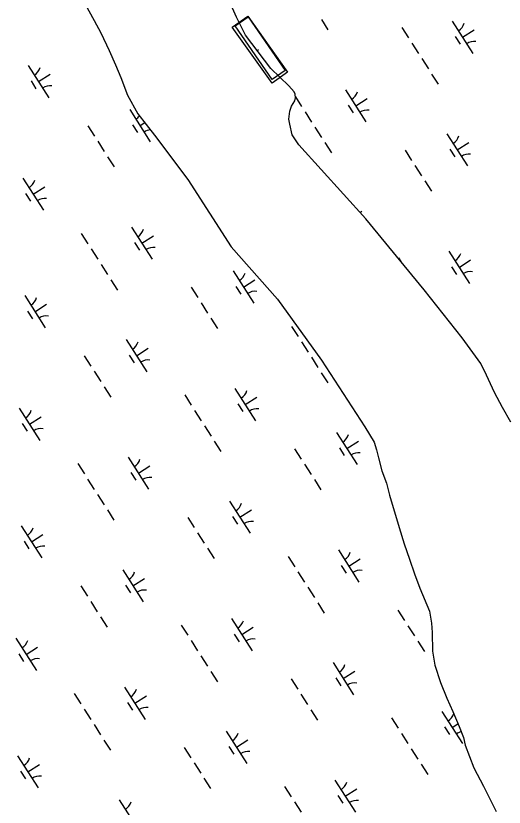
# Model space of a CAD drawing. Extents: x 3962991 to 3983549, y 181631 to 204078.
# Drawn here: x 3971714 to 3972353, y 192156 to 193192 of the extents above; entities that cross this region are included whole.
import ezdxf

# ---------------------------------------------------------------- set-up
doc = ezdxf.new("R2010")
doc.units = 0
for name, color, linetype in [('V-BLDG-OTLN', 7, 'Continuous'), ('V-CHAN-DOCK', 7, 'Continuous'), ('V-WETL-SWMP', 7, 'Continuous')]:
    doc.layers.add(name, color=color, linetype=linetype)

msp = doc.modelspace()

# ---------------------------------------------------------------- linework, layer by layer
at = {"layer": 'V-BLDG-OTLN'}
msp.add_lwpolyline([(3972018, 193190.1), (3972066.6, 193120.1), (3972049.7, 193108.4), (3972001.2, 193178.6)], close=True, dxfattribs=at)
at = {"layer": 'V-CHAN-DOCK'}
msp.add_lwpolyline([(3972017.4, 193191.3), (3972069.6, 193117.8), (3972049.5, 193103.4), (3971997.3, 193176.8), (3972017.4, 193191.3)], dxfattribs=at)
at = {"layer": 'V-WETL-SWMP'}
for p, q in [((3972114, 193186.9), (3972122.6, 193173.4)), ((3972285.4, 193184.6), (3972312.4, 193142.5)), ((3972219.5, 193176.2), (3972228.2, 193162.7)), ((3972298.9, 193163.6), (3972314.1, 193173.3)), ((3972289.2, 193164.5), (3972295.7, 193154.4)), ((3972029.8, 193146.3), (3972031.6, 193147.5)), ((3972232.5, 193155.9), (3972241.1, 193142.5)), ((3971729.9, 193126.6), (3971756.9, 193084.5)), ((3972245.4, 193135.7), (3972254.1, 193122.3)), ((3971733.6, 193106.4), (3971740.1, 193096.3)), ((3971743.4, 193105.5), (3971758.5, 193115.2)), ((3972258.4, 193115.5), (3972267, 193102.1)), ((3972080, 193085.7), (3972088.1, 193072.9)), ((3972145.4, 193094.9), (3972172.4, 193052.8)), ((3972149.1, 193074.7), (3972155.6, 193064.6)), ((3972158.9, 193073.8), (3972174, 193083.5)), ((3971862.9, 193069), (3971889.9, 193026.9)), ((3972092.5, 193066.2), (3972101.1, 193052.7)), ((3971808, 193047.7), (3971816.6, 193034.3)), ((3971866.7, 193048.9), (3971873.1, 193038.8)), ((3971876.4, 193048), (3971882.5, 193051.9)), ((3972105.4, 193046), (3972114, 193032.5)), ((3972278.4, 193037.3), (3972305.4, 192995.2)), ((3971821, 193027.5), (3971829.6, 193014.1)), ((3972118.4, 193025.8), (3972127, 193012.3)), ((3972291.9, 193016.3), (3972307.1, 193026)), ((3972223.5, 193016), (3972232.1, 193002.5)), ((3972282.2, 193017.2), (3972288.6, 193007.1)), ((3971833.9, 193007.3), (3971842.5, 192993.9)), ((3972236.5, 192995.8), (3972245.1, 192982.3)), ((3971722.9, 192979.3), (3971749.9, 192937.2)), ((3972249.4, 192975.6), (3972258, 192962.1)), ((3971736.4, 192958.2), (3971751.5, 192967.9)), ((3971726.6, 192959.1), (3971733.1, 192949)), ((3972164.3, 192934.5), (3972167, 192936.2)), ((3971865.3, 192915.3), (3971892.3, 192873.2)), ((3971799.4, 192906.8), (3971808.1, 192893.4)), ((3971878.8, 192894.3), (3971894, 192904)), ((3971869.1, 192895.1), (3971875.6, 192885)), ((3971812.4, 192886.6), (3971821, 192873.2)), ((3972280.8, 192883.6), (3972307.8, 192841.5)), ((3972214.9, 192875.1), (3972218.2, 192870)), ((3972294.3, 192862.5), (3972309.5, 192872.3)), ((3971825.3, 192866.4), (3971834, 192853)), ((3971998.3, 192857.8), (3972025.3, 192815.7)), ((3972284.6, 192863.4), (3972291.1, 192853.3)), ((3971838.3, 192846.2), (3971846.9, 192832.7)), ((3971943.4, 192836.5), (3971952.1, 192823)), ((3972002.1, 192837.6), (3972008.6, 192827.5)), ((3972011.8, 192836.7), (3972027, 192846.4)), ((3971725.3, 192825.5), (3971752.3, 192783.4)), ((3971956.4, 192816.3), (3971965, 192802.8)), ((3971729.1, 192805.4), (3971735.5, 192795.3)), ((3971738.8, 192804.5), (3971753.9, 192814.2)), ((3971969.3, 192796.1), (3971978, 192782.6)), ((3972074.9, 192785.3), (3972083.6, 192771.9)), ((3971858.3, 192768), (3971885.3, 192725.9)), ((3972087.9, 192765.1), (3972096.5, 192751.7)), ((3971871.8, 192746.9), (3971887, 192756.7)), ((3971803.4, 192746.7), (3971812, 192733.2)), ((3971862.1, 192747.8), (3971868.6, 192737.7)), ((3972100.8, 192744.9), (3972109.5, 192731.5)), ((3971816.4, 192726.5), (3971825, 192713)), ((3972113.8, 192724.7), (3972122.4, 192711.3)), ((3971829.3, 192706.3), (3971838, 192692.8)), ((3972000.8, 192704), (3972027.8, 192661.9)), ((3971934.9, 192695.6), (3971943.5, 192682.1)), ((3972014.3, 192683), (3972029.4, 192692.7)), ((3972004.5, 192683.9), (3972011, 192673.8)), ((3971718.3, 192678.2), (3971745.3, 192636.1)), ((3971947.8, 192675.4), (3971956.5, 192661.9)), ((3971731.8, 192657.2), (3971746.9, 192666.9)), ((3971722, 192658.1), (3971728.5, 192648)), ((3971960.8, 192655.2), (3971969.4, 192641.7)), ((3972133.8, 192646.5), (3972160.8, 192604.4)), ((3971973.7, 192635), (3971982.4, 192621.5)), ((3972147.3, 192625.5), (3972162.4, 192635.2)), ((3972078.9, 192625.2), (3972087.5, 192611.7)), ((3972137.5, 192626.3), (3972144, 192616.2)), ((3971860.7, 192614.3), (3971887.7, 192572.2)), ((3971794.9, 192605.8), (3971803.5, 192592.3)), ((3971874.2, 192593.2), (3971889.4, 192602.9)), ((3972091.8, 192605), (3972100.5, 192591.5)), ((3971864.5, 192594.1), (3971871, 192584)), ((3971807.8, 192585.6), (3971816.4, 192572.1)), ((3972104.8, 192584.8), (3972113.4, 192571.3)), ((3971820.8, 192565.4), (3971829.4, 192551.9)), ((3971993.8, 192556.7), (3972020.7, 192514.6)), ((3971833.7, 192545.2), (3971842.3, 192531.7)), ((3971997.5, 192536.6), (3972004, 192526.5)), ((3972007.3, 192535.7), (3972022.4, 192545.4)), ((3971938.9, 192535.4), (3971947.5, 192522)), ((3971720.7, 192524.5), (3971747.7, 192482.4)), ((3971951.8, 192515.2), (3971960.4, 192501.8)), ((3971734.2, 192503.4), (3971749.3, 192513.2)), ((3971724.5, 192504.3), (3971730.9, 192494.2)), ((3971964.8, 192495), (3971973.4, 192481.6)), ((3972070.3, 192484.3), (3972079, 192470.8)), ((3972136.2, 192492.8), (3972163.2, 192450.7)), ((3972149.7, 192471.7), (3972164.9, 192481.4)), ((3971853.7, 192467), (3971880.7, 192424.9)), ((3972083.3, 192464.1), (3972091.9, 192450.6)), ((3972140, 192472.6), (3972146.4, 192462.5)), ((3971867.2, 192445.9), (3971882.4, 192455.6)), ((3971798.8, 192445.7), (3971807.5, 192432.2)), ((3971857.5, 192446.8), (3971864, 192436.7)), ((3972096.2, 192443.9), (3972104.9, 192430.4)), ((3971811.8, 192425.5), (3971820.4, 192412)), ((3972109.2, 192423.7), (3972117.8, 192410.2)), ((3972214.3, 192413.9), (3972223, 192400.5)), ((3971824.7, 192405.2), (3971833.4, 192391.8)), ((3971996.2, 192403), (3972023.2, 192360.9)), ((3971930.3, 192394.5), (3971938.9, 192381.1)), ((3972009.7, 192382), (3972024.8, 192391.7)), ((3972227.3, 192393.7), (3972235.9, 192380.3)), ((3971999.9, 192382.8), (3972006.4, 192372.7)), ((3971713.7, 192377.2), (3971740.7, 192335.1)), ((3971943.2, 192374.3), (3971951.9, 192360.9)), ((3972240.2, 192373.5), (3972248.9, 192360.1)), ((3971727.2, 192356.1), (3971742.3, 192365.8)), ((3971717.5, 192357), (3971723.9, 192346.9)), ((3971956.2, 192354.1), (3971964.8, 192340.6)), ((3972129.2, 192345.5), (3972156.2, 192303.4)), ((3971969.2, 192333.9), (3971977.8, 192320.4)), ((3972142.7, 192324.4), (3972157.8, 192334.1)), ((3972074.3, 192324.2), (3972082.9, 192310.7)), ((3972133, 192325.3), (3972139.4, 192315.2)), ((3971856.1, 192313.2), (3971883.1, 192271.1)), ((3971790.3, 192304.8), (3971798.9, 192291.3)), ((3971869.6, 192292.2), (3971884.8, 192301.9)), ((3972087.2, 192304), (3972095.9, 192290.5)), ((3971859.9, 192293.1), (3971866.4, 192283)), ((3971803.2, 192284.5), (3971811.9, 192271.1)), ((3972100.2, 192283.8), (3972108.8, 192270.3)), ((3972271.6, 192281.5), (3972298.6, 192239.4)), ((3972205.8, 192273), (3972214.4, 192259.6)), ((3971816.2, 192264.3), (3971824.8, 192250.9)), ((3972275.4, 192261.3), (3972281.9, 192251.2)), ((3972285.1, 192260.5), (3972292.9, 192265.4)), ((3971989.2, 192255.7), (3972016.2, 192213.6)), ((3972218.7, 192252.8), (3972227.4, 192239.4)), ((3971829.1, 192244.1), (3971837.8, 192230.7)), ((3972002.7, 192234.6), (3972017.8, 192244.4)), ((3971934.3, 192234.4), (3971942.9, 192220.9)), ((3971992.9, 192235.5), (3971999.4, 192225.4)), ((3972231.7, 192232.6), (3972240.3, 192219.2)), ((3971716.1, 192223.5), (3971743.1, 192181.4)), ((3971729.6, 192202.4), (3971744.8, 192212.1)), ((3971947.2, 192214.2), (3971955.9, 192200.7)), ((3972244.6, 192212.4), (3972253.3, 192199)), ((3971719.9, 192203.3), (3971726.3, 192193.2)), ((3971960.2, 192194), (3971968.8, 192180.5)), ((3972131.6, 192191.7), (3972158.6, 192149.6)), ((3972065.7, 192183.3), (3972074.4, 192169.8)), ((3972145.1, 192170.7), (3972160.3, 192180.4)), ((3971849.1, 192165.9), (3971876.1, 192123.8)), ((3972135.4, 192171.6), (3972141.9, 192161.5)), ((3972078.7, 192163.1), (3972087.3, 192149.6))]:
    msp.add_line(p, q, dxfattribs=at)
for points in [[(3971802.2, 193210.7), (3971816.4, 193185.4), (3971825, 193169.2), (3971836.2, 193146.4), (3971844.2, 193127.7), (3971851.1, 193110.9), (3971859.8, 193088), (3971873.4, 193063.4), (3971895.5, 193035.3), (3971939.1, 192977.7), (3971995.7, 192889.6), (3972056.3, 192820.8), (3972114.1, 192741), (3972170.7, 192654.1), (3972183, 192633.7), (3972186.2, 192624), (3972188.7, 192613.2), (3972193.1, 192596.3), (3972199.4, 192580.1), (3972203.2, 192564.4), (3972215.7, 192522.2), (3972222.6, 192500.6), (3972229.5, 192480.7), (3972235.8, 192461.4), (3972242.7, 192442.8), (3972255.7, 192412.7), (3972258.3, 192397), (3972259, 192384.9), (3972259.3, 192360.2), (3972262.6, 192342.1), (3972270.1, 192319.2), (3972278.2, 192298.7), (3972286.2, 192281.3), (3972294.3, 192262), (3972299.9, 192247.6), (3972302.5, 192237.4), (3972313.7, 192207.9), (3972326.1, 192183.8), (3972342.8, 192150.8)], [(3972361.9, 192659.8), (3972351.4, 192679), (3972340.9, 192698.8), (3972330.3, 192721.7), (3972322.9, 192736.7), (3972298.3, 192770.3), (3972248.7, 192833.2), (3972172, 192925.9), (3972084.5, 193022.8), (3972075.9, 193036), (3972072.7, 193049.9), (3972071.4, 193056.5), (3972072.5, 193066.8), (3972074.8, 193073.5), (3972079, 193080.2), (3972080.1, 193084.4), (3972079.5, 193089.3), (3972078.2, 193092.3), (3972071.5, 193100.1), (3972047.6, 193122.7), (3972014.5, 193166.5), (3972002.7, 193189.9), (3971995.9, 193205.5)]]:
    msp.add_lwpolyline(points, dxfattribs=at)
for centre, start, end in [((3972284.2, 193187), 301.8919, 343.4355), ((3972314, 193140.5), 81.8919, 123.4355), ((3971728.7, 193128.9), 301.8919, 343.4355), ((3971758.5, 193082.4), 81.8919, 123.4355), ((3972144.2, 193097.2), 301.8919, 343.4355), ((3972174, 193050.7), 81.8919, 123.4355), ((3971861.7, 193071.4), 301.8919, 322.2223), ((3971891.5, 193024.9), 95.3222, 123.4355), ((3972277.2, 193039.6), 301.8919, 343.4355), ((3972307, 192993.1), 81.8919, 123.4355), ((3971721.7, 192981.6), 301.8919, 343.4355), ((3971751.5, 192935.1), 81.8919, 123.4355), ((3971864.1, 192917.6), 301.8919, 343.4355), ((3971893.9, 192871.1), 81.8919, 123.4355), ((3972279.6, 192885.9), 301.8919, 343.4355), ((3972309.4, 192839.4), 81.8919, 123.4355), ((3971997.1, 192860.1), 301.8919, 343.4355), ((3972026.9, 192813.6), 81.8919, 123.4355), ((3971724.1, 192827.9), 301.8919, 343.4355), ((3971753.9, 192781.4), 81.8919, 123.4355), ((3971857.1, 192770.3), 301.8919, 343.4355), ((3971886.9, 192723.8), 81.8919, 123.4355), ((3971999.6, 192706.4), 301.8919, 343.4355), ((3971717.1, 192680.6), 301.8919, 343.4355), ((3972029.4, 192659.9), 81.8919, 123.4355), ((3971746.9, 192634), 81.8919, 123.4355), ((3972132.6, 192648.8), 301.8919, 343.4355), ((3972162.4, 192602.3), 81.8919, 123.4355), ((3971859.5, 192616.6), 301.8919, 343.4355), ((3971889.3, 192570.1), 81.8919, 123.4355), ((3971992.5, 192559.1), 301.8919, 343.4355), ((3972022.4, 192512.6), 81.8919, 123.4355), ((3971719.5, 192526.8), 301.8919, 343.4355), ((3971749.3, 192480.3), 81.8919, 123.4355), ((3972135, 192495.1), 301.8919, 343.4355), ((3971852.5, 192469.3), 301.8919, 343.4355), ((3972164.8, 192448.6), 81.8919, 123.4355), ((3971882.3, 192422.8), 81.8919, 123.4355), ((3971995, 192405.3), 301.8919, 343.4355), ((3971712.5, 192379.5), 301.8919, 343.4355), ((3972024.8, 192358.8), 81.8919, 123.4355), ((3971742.3, 192333), 81.8919, 123.4355), ((3972128, 192347.8), 301.8919, 343.4355), ((3972157.8, 192301.3), 81.8919, 123.4355), ((3971854.9, 192315.6), 301.8919, 343.4355), ((3971884.7, 192269.1), 81.8919, 123.4355), ((3972270.4, 192283.8), 301.8919, 343.2348), ((3971988, 192258), 301.8919, 343.4355), ((3972300.2, 192237.3), 100.0211, 123.4355), ((3972017.8, 192211.5), 81.8919, 123.4355), ((3971714.9, 192225.8), 301.8919, 343.4355), ((3971744.7, 192179.3), 81.8919, 123.4355), ((3972130.4, 192194.1), 301.8919, 343.4355), ((3971847.9, 192168.2), 301.8919, 343.4355), ((3972160.2, 192147.6), 81.8919, 123.4355)]:
    msp.add_arc(centre, 17.6, start, end, dxfattribs=at)

doc.saveas('drawing.dxf')
